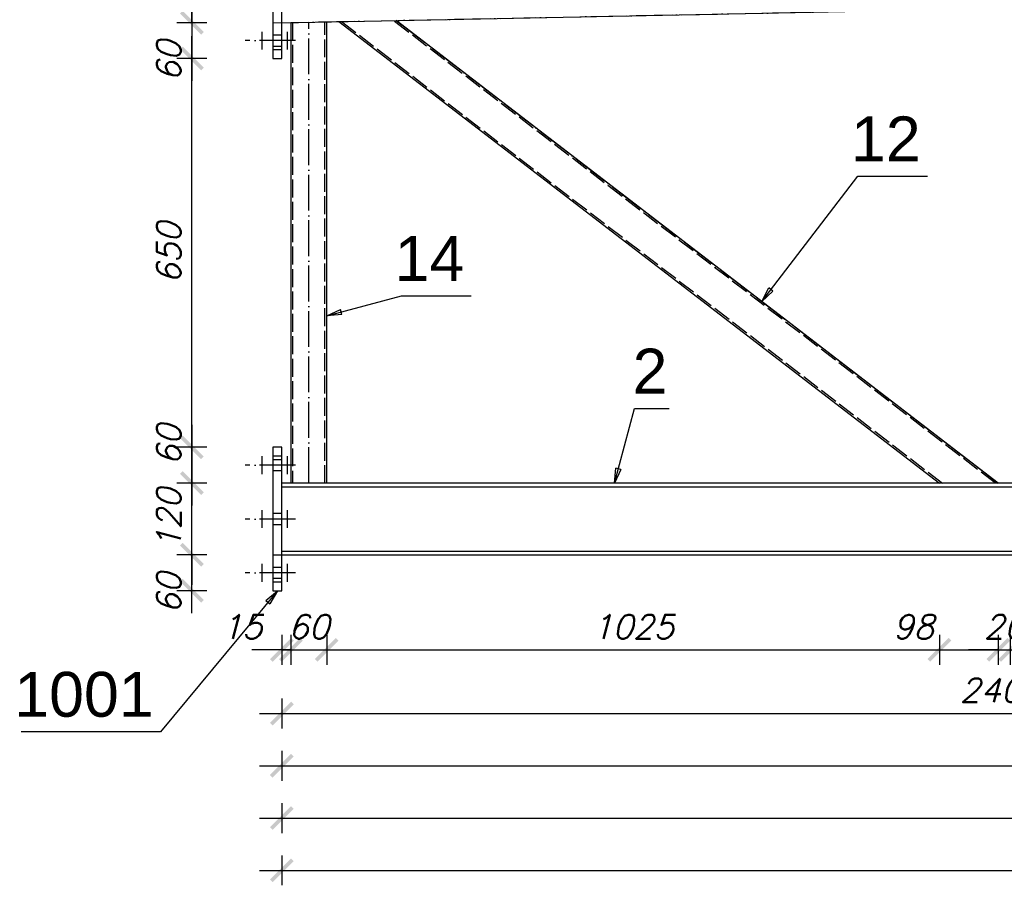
# Model space of a CAD drawing. Header units: millimetres. Extents: x 1814 to 94182, y 11562 to 49454.
# Tile 383 of 656: x 18391 to 18555, y 28728 to 28873. Entities that reach past the tile are written whole.
import ezdxf

# ---------------------------------------------------------------- set-up
doc = ezdxf.new("R2010")
doc.units = ezdxf.units.MM
doc.linetypes.add('ACAD_ISO02W100', pattern=[15, 12, -3])
doc.linetypes.add('ACAD_ISO04W100', pattern=[30, 24, -3, 0, -3])
doc.layers.add('wymiar', color=135, linetype='Continuous', lineweight=9)
doc.styles.add('ARIAL', font='arial.ttf')
doc.styles.add('WYMIARY', font='simplex.shx', dxfattribs={"oblique": 15})
doc.dimstyles.new('1-25', dxfattribs={"dimscale": 25, "dimtxt": 0.16, "dimasz": 0.2, "dimexe": 0.1, "dimexo": 0.1, "dimgap": 0.075, "dimtad": 1, "dimdec": 0, "dimlfac": 10, "dimrnd": 0.01, "dimzin": 9, "dimtxsty": 'WYMIARY', "dimblk": 'ARCHTICK', "dimcen": 0.2, "dimdle": 0.15, "dimadec": 1, "dimazin": 1, "dimtfac": 1, "dimtdec": 0, "dimtix": 1, "dimtmove": 2, "dimatfit": 3, "dimldrblk": 'ARCHTICK', "dimfxl": 0, "dimarcsym": 0})

# ---------------------------------------------------------------- blocks, each defined once
blk = doc.blocks.new('_ARCHTICK')
at = {"color": 0, "linetype": 'ByBlock', "lineweight": -2}
blk.add_solid([(0.398, 0.309), (0.309, 0.398), (-0.309, -0.398), (-0.398, -0.309)], dxfattribs=at)
blk = doc.blocks.new('*D852')
at = {"layer": 'Defpoints', "color": 0}
for p in [(18434.46, 28795.44), (18435.96, 28795.44), (18435.96, 28767.55)]:
    blk.add_point(p, dxfattribs=at)
at = {"layer": 'wymiar', "color": 0, "lineweight": -2}
for p, q in [((18434.46, 28770.05), (18434.46, 28765.05)), ((18435.96, 28770.05), (18435.96, 28765.05)), ((18434.46, 28767.55), (18429.46, 28767.55)), ((18434.46, 28767.55), (18435.96, 28767.55)), ((18435.96, 28767.55), (18440.96, 28767.55))]:
    blk.add_line(p, q, dxfattribs=at)
at = {"layer": 'wymiar', "color": 0, "lineweight": -2, "xscale": 5, "yscale": 5, "zscale": 5}
blk.add_blockref('_ARCHTICK', (18434.46, 28767.55), dxfattribs=at)
at = {"layer": 'wymiar', "color": 0, "lineweight": -2, "xscale": 5, "yscale": 5, "zscale": 5, "rotation": 180}
blk.add_blockref('_ARCHTICK', (18435.96, 28767.55), dxfattribs=at)
at = {"layer": 'wymiar', "color": 0, "insert": (18427.78, 28771.42), "char_height": 4, "attachment_point": 5, "style": 'WYMIARY'}
blk.add_mtext('15', dxfattribs=at)
blk = doc.blocks.new('*D853')
at = {"layer": 'Defpoints', "color": 0}
for p in [(18435.96, 28795.44), (18441.96, 28795.44), (18441.96, 28767.55)]:
    blk.add_point(p, dxfattribs=at)
at = {"layer": 'wymiar', "color": 0, "lineweight": -2}
for p, q in [((18435.96, 28770.05), (18435.96, 28765.05)), ((18441.96, 28770.05), (18441.96, 28765.05)), ((18435.96, 28767.55), (18430.96, 28767.55)), ((18435.96, 28767.55), (18441.96, 28767.55)), ((18441.96, 28767.55), (18446.96, 28767.55))]:
    blk.add_line(p, q, dxfattribs=at)
at = {"layer": 'wymiar', "color": 0, "lineweight": -2, "xscale": 5, "yscale": 5, "zscale": 5}
blk.add_blockref('_ARCHTICK', (18435.96, 28767.55), dxfattribs=at)
at = {"layer": 'wymiar', "color": 0, "lineweight": -2, "xscale": 5, "yscale": 5, "zscale": 5, "rotation": 180}
blk.add_blockref('_ARCHTICK', (18441.96, 28767.55), dxfattribs=at)
at = {"layer": 'wymiar', "color": 0, "insert": (18438.96, 28771.42), "char_height": 4, "attachment_point": 5, "style": 'WYMIARY'}
blk.add_mtext('60', dxfattribs=at)
blk = doc.blocks.new('*D854')
at = {"layer": 'Defpoints', "color": 0}
for p in [(18441.96, 28795.44), (18544.46, 28795.44), (18544.46, 28767.55)]:
    blk.add_point(p, dxfattribs=at)
at = {"layer": 'wymiar', "color": 0, "lineweight": -2}
for p, q in [((18441.96, 28770.05), (18441.96, 28765.05)), ((18544.46, 28770.05), (18544.46, 28765.05)), ((18438.21, 28767.55), (18548.21, 28767.55))]:
    blk.add_line(p, q, dxfattribs=at)
at = {"layer": 'wymiar', "color": 0, "lineweight": -2, "xscale": 5, "yscale": 5, "zscale": 5, "rotation": 180}
blk.add_blockref('_ARCHTICK', (18441.96, 28767.55), dxfattribs=at)
at = {"layer": 'wymiar', "color": 0, "lineweight": -2, "xscale": 5, "yscale": 5, "zscale": 5}
blk.add_blockref('_ARCHTICK', (18544.46, 28767.55), dxfattribs=at)
at = {"layer": 'wymiar', "color": 0, "insert": (18493.21, 28771.42), "char_height": 4, "attachment_point": 5, "style": 'WYMIARY'}
blk.add_mtext('1025', dxfattribs=at)
blk = doc.blocks.new('*D855')
at = {"layer": 'Defpoints', "color": 0}
for p in [(18544.46, 28795.44), (18554.31, 28795.44), (18554.31, 28767.55)]:
    blk.add_point(p, dxfattribs=at)
at = {"layer": 'wymiar', "color": 0, "lineweight": -2}
for p, q in [((18544.46, 28770.05), (18544.46, 28765.05)), ((18554.31, 28770.05), (18554.31, 28765.05)), ((18540.71, 28767.55), (18558.06, 28767.55))]:
    blk.add_line(p, q, dxfattribs=at)
at = {"layer": 'wymiar', "color": 0, "lineweight": -2, "xscale": 5, "yscale": 5, "zscale": 5, "rotation": 180}
blk.add_blockref('_ARCHTICK', (18544.46, 28767.55), dxfattribs=at)
at = {"layer": 'wymiar', "color": 0, "lineweight": -2, "xscale": 5, "yscale": 5, "zscale": 5}
blk.add_blockref('_ARCHTICK', (18554.31, 28767.55), dxfattribs=at)
at = {"layer": 'wymiar', "color": 0, "insert": (18540.12, 28771.42), "char_height": 4, "attachment_point": 5, "style": 'WYMIARY'}
blk.add_mtext('98', dxfattribs=at)
blk = doc.blocks.new('*D858')
at = {"layer": 'Defpoints', "color": 0}
for p in [(18554.31, 28795.44), (18556.31, 28795.44), (18556.31, 28767.55)]:
    blk.add_point(p, dxfattribs=at)
at = {"layer": 'wymiar', "color": 0, "lineweight": -2}
for p, q in [((18554.31, 28770.05), (18554.31, 28765.05)), ((18556.31, 28770.05), (18556.31, 28765.05)), ((18554.31, 28767.55), (18549.31, 28767.55)), ((18554.31, 28767.55), (18556.31, 28767.55)), ((18556.31, 28767.55), (18561.31, 28767.55))]:
    blk.add_line(p, q, dxfattribs=at)
at = {"layer": 'wymiar', "color": 0, "lineweight": -2, "xscale": 5, "yscale": 5, "zscale": 5}
blk.add_blockref('_ARCHTICK', (18554.31, 28767.55), dxfattribs=at)
at = {"layer": 'wymiar', "color": 0, "lineweight": -2, "xscale": 5, "yscale": 5, "zscale": 5, "rotation": 180}
blk.add_blockref('_ARCHTICK', (18556.31, 28767.55), dxfattribs=at)
at = {"layer": 'wymiar', "color": 0, "insert": (18555.31, 28771.42), "char_height": 4, "attachment_point": 5, "style": 'WYMIARY'}
blk.add_mtext('20', dxfattribs=at)
blk = doc.blocks.new('*D859')
at = {"layer": 'Defpoints', "color": 0}
for p in [(18556.31, 28795.44), (18566.25, 28795.44), (18566.25, 28767.55)]:
    blk.add_point(p, dxfattribs=at)
at = {"layer": 'wymiar', "color": 0, "lineweight": -2}
for p, q in [((18556.31, 28770.05), (18556.31, 28765.05)), ((18566.25, 28770.05), (18566.25, 28765.05)), ((18552.56, 28767.55), (18570, 28767.55))]:
    blk.add_line(p, q, dxfattribs=at)
at = {"layer": 'wymiar', "color": 0, "lineweight": -2, "xscale": 5, "yscale": 5, "zscale": 5, "rotation": 180}
blk.add_blockref('_ARCHTICK', (18556.31, 28767.55), dxfattribs=at)
at = {"layer": 'wymiar', "color": 0, "lineweight": -2, "xscale": 5, "yscale": 5, "zscale": 5}
blk.add_blockref('_ARCHTICK', (18566.25, 28767.55), dxfattribs=at)
at = {"layer": 'wymiar', "color": 0, "insert": (18573.85, 28771.42), "char_height": 4, "attachment_point": 5, "style": 'WYMIARY'}
blk.add_mtext('99', dxfattribs=at)
blk = doc.blocks.new('*D849')
at = {"layer": 'Defpoints', "color": 0}
for p in [(18675.01, 28784.18), (18434.46, 28783.44), (18675.01, 28756.91)]:
    blk.add_point(p, dxfattribs=at)
at = {"layer": 'wymiar', "color": 0, "lineweight": -2}
for p, q in [((18434.46, 28759.41), (18434.46, 28754.41)), ((18675.01, 28759.41), (18675.01, 28754.41)), ((18430.71, 28756.91), (18678.76, 28756.91))]:
    blk.add_line(p, q, dxfattribs=at)
at = {"layer": 'wymiar', "color": 0, "lineweight": -2, "xscale": 5, "yscale": 5, "zscale": 5, "rotation": 180}
blk.add_blockref('_ARCHTICK', (18434.46, 28756.91), dxfattribs=at)
at = {"layer": 'wymiar', "color": 0, "lineweight": -2, "xscale": 5, "yscale": 5, "zscale": 5}
blk.add_blockref('_ARCHTICK', (18675.01, 28756.91), dxfattribs=at)
at = {"layer": 'wymiar', "color": 0, "insert": (18554.74, 28760.78), "char_height": 4, "attachment_point": 5, "style": 'WYMIARY'}
blk.add_mtext('2406', dxfattribs=at)
blk = doc.blocks.new('*D850')
at = {"layer": 'Defpoints', "color": 0}
for p in [(18915.01, 28784.18), (18434.46, 28783.44), (18915.01, 28748.16)]:
    blk.add_point(p, dxfattribs=at)
at = {"layer": 'wymiar', "color": 0, "lineweight": -2}
for p, q in [((18434.46, 28750.66), (18434.46, 28745.66)), ((18915.01, 28750.66), (18915.01, 28745.66)), ((18430.71, 28748.16), (18918.76, 28748.16))]:
    blk.add_line(p, q, dxfattribs=at)
at = {"layer": 'wymiar', "color": 0, "lineweight": -2, "xscale": 5, "yscale": 5, "zscale": 5, "rotation": 180}
blk.add_blockref('_ARCHTICK', (18434.46, 28748.16), dxfattribs=at)
at = {"layer": 'wymiar', "color": 0, "lineweight": -2, "xscale": 5, "yscale": 5, "zscale": 5}
blk.add_blockref('_ARCHTICK', (18915.01, 28748.16), dxfattribs=at)
at = {"layer": 'wymiar', "color": 0, "insert": (18674.74, 28752.03), "char_height": 4, "attachment_point": 5, "style": 'WYMIARY'}
blk.add_mtext('4806', dxfattribs=at)
blk = doc.blocks.new('*D851')
at = {"layer": 'Defpoints', "color": 0}
for p in [(19155.01, 28784.18), (18434.46, 28783.44), (19155.01, 28739.41)]:
    blk.add_point(p, dxfattribs=at)
at = {"layer": 'wymiar', "color": 0, "lineweight": -2}
for p, q in [((18434.46, 28741.91), (18434.46, 28736.91)), ((19155.01, 28741.91), (19155.01, 28736.91)), ((18430.71, 28739.41), (19158.76, 28739.41))]:
    blk.add_line(p, q, dxfattribs=at)
at = {"layer": 'wymiar', "color": 0, "lineweight": -2, "xscale": 5, "yscale": 5, "zscale": 5, "rotation": 180}
blk.add_blockref('_ARCHTICK', (18434.46, 28739.41), dxfattribs=at)
at = {"layer": 'wymiar', "color": 0, "lineweight": -2, "xscale": 5, "yscale": 5, "zscale": 5}
blk.add_blockref('_ARCHTICK', (19155.01, 28739.41), dxfattribs=at)
at = {"layer": 'wymiar', "color": 0, "insert": (18794.74, 28743.28), "char_height": 4, "attachment_point": 5, "style": 'WYMIARY'}
blk.add_mtext('7206', dxfattribs=at)
blk = doc.blocks.new('*D834')
at = {"layer": 'Defpoints', "color": 0}
for p in [(18434.46, 28783.44), (19396.16, 28783.44), (19396.16, 28730.66)]:
    blk.add_point(p, dxfattribs=at)
at = {"layer": 'wymiar', "color": 0, "lineweight": -2}
for p, q in [((18434.46, 28733.16), (18434.46, 28728.16)), ((19396.16, 28733.16), (19396.16, 28728.16)), ((18430.71, 28730.66), (19399.91, 28730.66))]:
    blk.add_line(p, q, dxfattribs=at)
at = {"layer": 'wymiar', "color": 0, "lineweight": -2, "xscale": 5, "yscale": 5, "zscale": 5, "rotation": 180}
blk.add_blockref('_ARCHTICK', (18434.46, 28730.66), dxfattribs=at)
at = {"layer": 'wymiar', "color": 0, "lineweight": -2, "xscale": 5, "yscale": 5, "zscale": 5}
blk.add_blockref('_ARCHTICK', (19396.16, 28730.66), dxfattribs=at)
at = {"layer": 'wymiar', "color": 0, "insert": (18915.31, 28734.53), "char_height": 4, "attachment_point": 5, "style": 'WYMIARY'}
blk.add_mtext('9617', dxfattribs=at)
blk = doc.blocks.new('*D829')
at = {"layer": 'Defpoints', "color": 0}
for p in [(18419.41, 28783.44), (18434.46, 28783.44), (18434.46, 28777.43)]:
    blk.add_point(p, dxfattribs=at)
at = {"layer": 'wymiar', "color": 0, "lineweight": -2}
for p, q in [((18419.41, 28773.68), (18419.41, 28787.19)), ((18421.91, 28783.44), (18416.91, 28783.44)), ((18421.91, 28777.43), (18416.91, 28777.43))]:
    blk.add_line(p, q, dxfattribs=at)
at = {"layer": 'wymiar', "color": 0, "lineweight": -2, "xscale": 5, "yscale": 5, "zscale": 5}
for p, rotation in [((18419.41, 28783.44), 90), ((18419.41, 28777.43), 270)]:
    blk.add_blockref('_ARCHTICK', p, dxfattribs=dict(at, rotation=rotation))
at = {"layer": 'wymiar', "color": 0, "insert": (18415.53, 28777.03), "char_height": 4, "attachment_point": 5, "rotation": 90, "style": 'WYMIARY'}
blk.add_mtext('60', dxfattribs=at)
blk = doc.blocks.new('*D830')
at = {"layer": 'Defpoints', "color": 0}
for p in [(18419.41, 28795.44), (18434.46, 28795.44), (18434.46, 28783.44)]:
    blk.add_point(p, dxfattribs=at)
at = {"layer": 'wymiar', "color": 0, "lineweight": -2}
for p, q in [((18419.41, 28795.44), (18419.41, 28800.44)), ((18421.91, 28795.44), (18416.91, 28795.44)), ((18419.41, 28783.44), (18419.41, 28795.44)), ((18421.91, 28783.44), (18416.91, 28783.44)), ((18419.41, 28783.44), (18419.41, 28778.44))]:
    blk.add_line(p, q, dxfattribs=at)
at = {"layer": 'wymiar', "color": 0, "lineweight": -2, "xscale": 5, "yscale": 5, "zscale": 5}
for p, rotation in [((18419.41, 28795.44), 270), ((18419.41, 28783.44), 90)]:
    blk.add_blockref('_ARCHTICK', p, dxfattribs=dict(at, rotation=rotation))
at = {"layer": 'wymiar', "color": 0, "insert": (18415.53, 28789.44), "char_height": 4, "attachment_point": 5, "rotation": 90, "style": 'WYMIARY'}
blk.add_mtext('120', dxfattribs=at)
blk = doc.blocks.new('*D831')
at = {"layer": 'Defpoints', "color": 0}
for p in [(18419.41, 28866.47), (18433.71, 28866.47), (18433.71, 28801.44)]:
    blk.add_point(p, dxfattribs=at)
at = {"layer": 'wymiar', "color": 0, "lineweight": -2}
for p, q in [((18419.41, 28797.69), (18419.41, 28870.22)), ((18421.91, 28866.47), (18416.91, 28866.47)), ((18421.91, 28801.44), (18416.91, 28801.44))]:
    blk.add_line(p, q, dxfattribs=at)
at = {"layer": 'wymiar', "color": 0, "lineweight": -2, "xscale": 5, "yscale": 5, "zscale": 5}
for p, rotation in [((18419.41, 28866.47), 90), ((18419.41, 28801.44), 270)]:
    blk.add_blockref('_ARCHTICK', p, dxfattribs=dict(at, rotation=rotation))
at = {"layer": 'wymiar', "color": 0, "insert": (18415.53, 28833.95), "char_height": 4, "attachment_point": 5, "rotation": 90, "style": 'WYMIARY'}
blk.add_mtext('650', dxfattribs=at)
blk = doc.blocks.new('*D832')
at = {"layer": 'Defpoints', "color": 0}
for p in [(18419.41, 28884.47), (18434.46, 28884.47), (18434.46, 28872.47)]:
    blk.add_point(p, dxfattribs=at)
at = {"layer": 'wymiar', "color": 0, "lineweight": -2}
for p, q in [((18419.41, 28884.47), (18419.41, 28889.47)), ((18421.91, 28884.47), (18416.91, 28884.47)), ((18419.41, 28872.47), (18419.41, 28884.47)), ((18421.91, 28872.47), (18416.91, 28872.47)), ((18419.41, 28872.47), (18419.41, 28867.47))]:
    blk.add_line(p, q, dxfattribs=at)
at = {"layer": 'wymiar', "color": 0, "lineweight": -2, "xscale": 5, "yscale": 5, "zscale": 5}
for p, rotation in [((18419.41, 28884.47), 270), ((18419.41, 28872.47), 90)]:
    blk.add_blockref('_ARCHTICK', p, dxfattribs=dict(at, rotation=rotation))
at = {"layer": 'wymiar', "color": 0, "insert": (18415.53, 28878.47), "char_height": 4, "attachment_point": 5, "rotation": 90, "style": 'WYMIARY'}
blk.add_mtext('120', dxfattribs=at)
blk = doc.blocks.new('*D857')
at = {"layer": 'Defpoints', "color": 0}
for p in [(18433.71, 28801.44), (18419.41, 28795.44), (18434.46, 28795.44)]:
    blk.add_point(p, dxfattribs=at)
at = {"layer": 'wymiar', "color": 0, "lineweight": -2}
for p, q in [((18419.41, 28805.19), (18419.41, 28791.69)), ((18421.91, 28801.44), (18416.91, 28801.44)), ((18421.91, 28795.44), (18416.91, 28795.44))]:
    blk.add_line(p, q, dxfattribs=at)
at = {"layer": 'wymiar', "color": 0, "lineweight": -2, "xscale": 5, "yscale": 5, "zscale": 5}
for p, rotation in [((18419.41, 28801.44), 90), ((18419.41, 28795.44), 270)]:
    blk.add_blockref('_ARCHTICK', p, dxfattribs=dict(at, rotation=rotation))
at = {"layer": 'wymiar', "color": 0, "insert": (18415.53, 28801.84), "char_height": 4, "attachment_point": 5, "rotation": 90, "style": 'WYMIARY'}
blk.add_mtext('60', dxfattribs=at)
blk = doc.blocks.new('*D856')
at = {"layer": 'Defpoints', "color": 0}
for p in [(18434.67, 28872.47), (18419.41, 28866.47), (18433.71, 28866.47)]:
    blk.add_point(p, dxfattribs=at)
at = {"layer": 'wymiar', "color": 0, "lineweight": -2}
for p, q in [((18419.41, 28876.22), (18419.41, 28862.72)), ((18421.91, 28872.47), (18416.91, 28872.47)), ((18421.91, 28866.47), (18416.91, 28866.47))]:
    blk.add_line(p, q, dxfattribs=at)
at = {"layer": 'wymiar', "color": 0, "lineweight": -2, "xscale": 5, "yscale": 5, "zscale": 5}
for p, rotation in [((18419.41, 28872.47), 90), ((18419.41, 28866.47), 270)]:
    blk.add_blockref('_ARCHTICK', p, dxfattribs=dict(at, rotation=rotation))
at = {"layer": 'wymiar', "color": 0, "insert": (18415.53, 28866.06), "char_height": 4, "attachment_point": 5, "rotation": 90, "style": 'WYMIARY'}
blk.add_mtext('60', dxfattribs=at)
blk = doc.blocks.new('*D907')
at = {"layer": 'Defpoints', "color": 0}
for p in [(18434.55, 28942.96), (18434.46, 28872.47), (18435.96, 28872.5)]:
    blk.add_point(p, dxfattribs=at)
at = {"layer": 'wymiar', "color": 0, "lineweight": -2}
for p, q in [((18433.1, 28940.43), (18433, 28945.43)), ((18434.6, 28940.46), (18434.5, 28945.46)), ((18433.05, 28942.93), (18428.05, 28942.83)), ((18433.05, 28942.93), (18434.55, 28942.96)), ((18434.55, 28942.96), (18439.55, 28943.06))]:
    blk.add_line(p, q, dxfattribs=at)
at = {"layer": 'wymiar', "color": 0, "lineweight": -2, "xscale": 5, "yscale": 5, "zscale": 5}
for p, rotation in [((18433.05, 28942.93), 1.146119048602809), ((18434.55, 28942.96), 181.1461190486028)]:
    blk.add_blockref('_ARCHTICK', p, dxfattribs=dict(at, rotation=rotation))
at = {"layer": 'wymiar', "color": 0, "insert": (18426.32, 28946.82), "char_height": 4, "attachment_point": 5, "rotation": 1.1461, "style": 'WYMIARY'}
blk.add_mtext('15', dxfattribs=at)
blk = doc.blocks.new('*D908')
at = {"layer": 'Defpoints', "color": 0}
for p in [(18440.55, 28943.08), (18441.96, 28872.62), (18435.96, 28872.5)]:
    blk.add_point(p, dxfattribs=at)
at = {"layer": 'wymiar', "color": 0, "lineweight": -2}
for p, q in [((18434.6, 28940.46), (18434.5, 28945.46)), ((18440.6, 28940.58), (18440.5, 28945.58)), ((18434.55, 28942.96), (18429.55, 28942.86)), ((18434.55, 28942.96), (18440.55, 28943.08)), ((18440.55, 28943.08), (18445.55, 28943.18))]:
    blk.add_line(p, q, dxfattribs=at)
at = {"layer": 'wymiar', "color": 0, "lineweight": -2, "xscale": 5, "yscale": 5, "zscale": 5}
for p, rotation in [((18440.55, 28943.08), 181.1461190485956), ((18434.55, 28942.96), 1.146119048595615)]:
    blk.add_blockref('_ARCHTICK', p, dxfattribs=dict(at, rotation=rotation))
at = {"layer": 'wymiar', "color": 0, "insert": (18437.47, 28946.89), "char_height": 4, "attachment_point": 5, "rotation": 1.1461, "style": 'WYMIARY'}
blk.add_mtext('60', dxfattribs=at)
blk = doc.blocks.new('*D909')
at = {"layer": 'Defpoints', "color": 0}
for p in [(18442.55, 28943.12), (18441.96, 28872.62), (18443.96, 28872.66)]:
    blk.add_point(p, dxfattribs=at)
at = {"layer": 'wymiar', "color": 0, "lineweight": -2}
for p, q in [((18440.6, 28940.58), (18440.5, 28945.58)), ((18442.6, 28940.62), (18442.5, 28945.62)), ((18440.55, 28943.08), (18435.55, 28942.98)), ((18440.55, 28943.08), (18442.55, 28943.12)), ((18440.55, 28943.08), (18442.55, 28943.12)), ((18441.55, 28943.1), (18446.51, 28935.03)), ((18442.55, 28943.12), (18447.55, 28943.22)), ((18446.51, 28935.03), (18457.42, 28935.25))]:
    blk.add_line(p, q, dxfattribs=at)
at = {"layer": 'wymiar', "color": 0, "lineweight": -2, "xscale": 5, "yscale": 5, "zscale": 5}
for p, rotation in [((18440.55, 28943.08), 1.146119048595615), ((18442.55, 28943.12), 181.1461190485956)]:
    blk.add_blockref('_ARCHTICK', p, dxfattribs=dict(at, rotation=rotation))
at = {"layer": 'wymiar', "color": 0, "insert": (18451.89, 28939.01), "char_height": 4, "attachment_point": 5, "rotation": 1.1461, "style": 'WYMIARY'}
blk.add_mtext('20', dxfattribs=at)
blk = doc.blocks.new('*D910')
at = {"layer": 'Defpoints', "color": 0}
for p in [(18452.15, 28943.31), (18443.96, 28872.66), (18453.56, 28872.85)]:
    blk.add_point(p, dxfattribs=at)
at = {"layer": 'wymiar', "color": 0, "lineweight": -2}
for p, q in [((18442.6, 28940.62), (18442.5, 28945.62)), ((18452.2, 28940.81), (18452.1, 28945.81)), ((18452.15, 28943.31), (18457.15, 28943.41)), ((18442.55, 28943.12), (18437.55, 28943.02)), ((18442.55, 28943.12), (18452.15, 28943.31))]:
    blk.add_line(p, q, dxfattribs=at)
at = {"layer": 'wymiar', "color": 0, "lineweight": -2, "xscale": 5, "yscale": 5, "zscale": 5}
for p, rotation in [((18442.55, 28943.12), 1.146119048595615), ((18452.15, 28943.31), 181.1461190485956)]:
    blk.add_blockref('_ARCHTICK', p, dxfattribs=dict(at, rotation=rotation))
at = {"layer": 'wymiar', "color": 0, "insert": (18447.28, 28947.09), "char_height": 4, "attachment_point": 5, "rotation": 1.1461, "style": 'WYMIARY'}
blk.add_mtext('96', dxfattribs=at)
blk = doc.blocks.new('*D911')
at = {"layer": 'Defpoints', "color": 0}
for p in [(18662.65, 28947.52), (18664.06, 28877.06), (18453.56, 28872.85)]:
    blk.add_point(p, dxfattribs=at)
at = {"layer": 'wymiar', "color": 0, "lineweight": -2}
for p, q in [((18662.7, 28945.02), (18662.6, 28950.02)), ((18448.4, 28943.24), (18666.4, 28947.6)), ((18452.2, 28940.81), (18452.1, 28945.81))]:
    blk.add_line(p, q, dxfattribs=at)
at = {"layer": 'wymiar', "color": 0, "lineweight": -2, "xscale": 5, "yscale": 5, "zscale": 5}
for p, rotation in [((18662.65, 28947.52), 1.146119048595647), ((18452.15, 28943.31), 181.1461190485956)]:
    blk.add_blockref('_ARCHTICK', p, dxfattribs=dict(at, rotation=rotation))
at = {"layer": 'wymiar', "color": 0, "insert": (18557.32, 28949.29), "char_height": 4, "attachment_point": 5, "rotation": 1.1461, "style": 'WYMIARY'}
blk.add_mtext('2105', dxfattribs=at)

msp = doc.modelspace()

# ---------------------------------------------------------------- linework, layer by layer
at = {"color": 10, "linetype": 'ACAD_ISO04W100', "ltscale": 0.25}
for p, q in [((18432.961, 28872.437), (19397.661, 28891.737)), ((18453.561, 28872.85), (18554.311, 28795.437)), ((18431.159, 28867.97), (18431.159, 28870.97)), ((18435.414, 28867.97), (18435.414, 28870.97)), ((18438.961, 28795.437), (18438.961, 28872.557)), ((18436.714, 28869.47), (18428.309, 28869.47)), ((18431.159, 28869.47), (18431.159, 28869.47)), ((18435.414, 28869.47), (18435.414, 28869.47)), ((18431.159, 28796.937), (18431.159, 28799.937)), ((18435.414, 28796.937), (18435.414, 28799.937)), ((18436.714, 28798.437), (18428.309, 28798.437)), ((18431.159, 28798.437), (18431.159, 28798.437)), ((18435.414, 28798.437), (18435.414, 28798.437)), ((18431.159, 28787.937), (18431.159, 28790.937)), ((18435.414, 28787.937), (18435.414, 28790.937)), ((18436.714, 28789.437), (18428.309, 28789.437)), ((18431.159, 28789.437), (18431.159, 28789.437)), ((18435.414, 28789.437), (18435.414, 28789.437)), ((18432.961, 28783.437), (19397.661, 28783.437)), ((18436.714, 28780.437), (18428.309, 28780.437)), ((18431.159, 28778.937), (18431.159, 28781.937)), ((18431.159, 28780.437), (18431.159, 28780.437)), ((18435.414, 28778.937), (18435.414, 28781.937)), ((18435.414, 28780.437), (18435.414, 28780.437))]:
    msp.add_line(p, q, dxfattribs=at)
at = {"color": 145, "linetype": 'Continuous', "ltscale": 0.25}
for p, q in [((18434.461, 28872.467), (19396.161, 28891.707)), ((18432.961, 28888.97), (18432.961, 28867.967)), ((18434.461, 28867.967), (18434.461, 28888.97)), ((18441.961, 28795.437), (18441.961, 28872.617)), ((18443.964, 28872.657), (18544.463, 28795.437)), ((18554.311, 28795.437), (18453.561, 28872.849)), ((18435.961, 28872.497), (18435.961, 28795.437)), ((18432.961, 28867.967), (18434.461, 28867.967)), ((18432.961, 28867.967), (18432.961, 28867.393)), ((18434.461, 28867.393), (18434.461, 28867.967)), ((18432.961, 28867.393), (18432.961, 28866.907)), ((18432.961, 28866.907), (18432.961, 28866.582)), ((18432.961, 28866.582), (18432.961, 28866.467)), ((18432.961, 28866.467), (18434.461, 28866.467)), ((18434.461, 28866.907), (18434.461, 28867.393)), ((18434.461, 28866.582), (18434.461, 28866.907)), ((18434.461, 28866.467), (18434.461, 28866.582)), ((18434.461, 28801.437), (18432.961, 28801.437)), ((18432.961, 28801.437), (18432.961, 28801.323)), ((18432.961, 28801.323), (18432.961, 28800.998)), ((18432.961, 28800.998), (18432.961, 28800.511)), ((18432.961, 28800.511), (18432.961, 28799.937)), ((18434.461, 28801.323), (18434.461, 28801.437)), ((18434.461, 28800.998), (18434.461, 28801.323)), ((18434.461, 28800.511), (18434.461, 28800.998)), ((18434.461, 28799.937), (18434.461, 28800.511)), ((18434.461, 28799.937), (18432.961, 28799.937)), ((18432.961, 28799.937), (18432.961, 28778.937)), ((18434.461, 28778.937), (18434.461, 28799.937)), ((19396.161, 28795.437), (18434.461, 28795.437)), ((18434.461, 28794.807), (18675.011, 28794.807)), ((18434.461, 28784.067), (18675.011, 28784.067)), ((18434.461, 28783.437), (19396.161, 28783.437)), ((18432.961, 28778.937), (18434.461, 28778.937)), ((18432.961, 28778.937), (18432.961, 28778.363)), ((18434.461, 28778.363), (18434.461, 28778.937)), ((18432.961, 28778.363), (18432.961, 28777.877)), ((18432.961, 28777.877), (18432.961, 28777.552)), ((18432.961, 28777.552), (18432.961, 28777.437)), ((18432.961, 28777.437), (18434.461, 28777.437)), ((18434.461, 28777.877), (18434.461, 28778.363)), ((18434.461, 28777.552), (18434.461, 28777.877)), ((18434.461, 28777.437), (18434.461, 28777.552))]:
    msp.add_line(p, q, dxfattribs=at)
at = {"color": 84, "linetype": 'ACAD_ISO02W100', "ltscale": 0.25}
for p, q in [((18441.661, 28795.437), (18441.661, 28872.611)), ((18444.444, 28872.667), (18544.956, 28795.437)), ((18553.819, 28795.437), (18453.082, 28872.84)), ((18436.261, 28872.503), (18436.261, 28795.437)), ((18434.461, 28870.37), (18432.961, 28870.37)), ((18432.961, 28868.57), (18434.461, 28868.57)), ((18434.461, 28799.337), (18432.961, 28799.337)), ((18432.961, 28797.537), (18434.461, 28797.537)), ((18434.461, 28790.337), (18432.961, 28790.337)), ((18432.961, 28788.537), (18434.461, 28788.537)), ((18434.461, 28781.337), (18432.961, 28781.337)), ((18432.961, 28779.537), (18434.461, 28779.537))]:
    msp.add_line(p, q, dxfattribs=at)
at = {"color": 0, "linetype": 'ByBlock', "lineweight": -2}
for p, q in [((18514.728, 28825.852, -425.676), (18515.921, 28828.088, -425.676)), ((18516.581, 28827.58, -425.676), (18514.728, 28825.852, -425.676)), ((18516.581, 28827.58, -425.676), (18515.921, 28828.088, -425.676)), ((18441.961, 28823.42, -425.676), (18444.268, 28824.47, -425.676)), ((18444.484, 28823.665, -425.676), (18441.961, 28823.42, -425.676)), ((18444.484, 28823.665, -425.676), (18444.268, 28824.47, -425.676)), ((18490.087, 28795.437, -425.476), (18490.332, 28797.96, -425.476)), ((18491.137, 28797.744, -425.476), (18490.087, 28795.437, -425.476)), ((18491.137, 28797.744, -425.476), (18490.332, 28797.96, -425.476)), ((18431.794, 28775.78, -421.676), (18433.711, 28777.437, -421.676)), ((18433.711, 28777.437, -421.676), (18432.436, 28775.247, -421.676)), ((18431.794, 28775.78, -421.676), (18432.436, 28775.247, -421.676))]:
    msp.add_line(p, q, dxfattribs=at)
at = {"color": 7}
for points in [[(18514.728, 28825.852), (18530.812, 28846.785), (18542.466, 28846.785)], [(18441.961, 28823.42), (18454.461, 28826.769), (18466.116, 28826.769)], [(18490.087, 28795.437), (18493.436, 28807.937), (18499.264, 28807.937)], [(18433.711, 28777.437), (18414.147, 28753.861), (18390.839, 28753.861)]]:
    msp.add_lwpolyline(points, dxfattribs=at)

# ---------------------------------------------------------------- texts
at = {"color": 7, "style": 'ARIAL'}
for s, p in [('12', (18529.671, 28849.285)), ('14', (18453.321, 28829.269)), ('2', (18493.13, 28810.437)), ('1001', (18389.698, 28756.361))]:
    msp.add_text(s, height=7.5, dxfattribs=at).set_placement(p)

# ---------------------------------------------------------------- dimensions: what is measured, and where the dimension line sits
at = {"layer": 'wymiar'}
for base, p1, p2, angle, picture, middle in [((18662.651, 28947.522), (18453.561, 28872.849), (18664.061, 28877.061), 181.14612, '*D911', (18557.324, 28949.291)), ((18440.552, 28943.079), (18435.961, 28872.497), (18441.961, 28872.617), 181.14612, '*D908', (18437.474, 28946.893)), ((18452.152, 28943.311), (18443.964, 28872.657), (18453.561, 28872.849), 181.14612, '*D910', (18447.275, 28947.089)), ((18419.406, 28884.47), (18434.461, 28872.467), (18434.461, 28884.47), 90, '*D832', (18415.531, 28878.469)), ((18419.406, 28866.467), (18433.711, 28801.437), (18433.711, 28866.467), 90, '*D831', (18415.531, 28833.952)), ((18419.406, 28795.437), (18434.461, 28783.437), (18434.461, 28795.437), 90, '*D830', (18415.531, 28789.437))]:
    dim = msp.add_linear_dim(base=base, p1=p1, p2=p2, angle=angle, dimstyle='1-25', dxfattribs=at)
    dim.commit()
    dim.dimension.update_dxf_attribs({"geometry": picture, "text_midpoint": middle})
for base, p1, p2, angle, picture, middle, dimtype in [((18434.552, 28942.959), (18434.461, 28872.467), (18435.961, 28872.497), 1.14612, '*D907', (18426.324, 28946.818), 161), ((18419.406, 28866.467), (18434.665, 28872.467), (18433.711, 28866.467), 90, '*D856', (18415.531, 28866.063), 160), ((18419.406, 28795.437), (18433.711, 28801.437), (18434.462, 28795.437), 90, '*D857', (18415.531, 28801.842), 160), ((18419.406, 28783.437), (18434.461, 28777.435), (18434.461, 28783.437), 90, '*D829', (18415.531, 28777.031), 160)]:
    dim = msp.add_linear_dim(base=base, p1=p1, p2=p2, angle=angle, dimstyle='1-25', dxfattribs=at)
    dim.commit()
    dim.dimension.update_dxf_attribs({"geometry": picture, "text_midpoint": middle, "dimtype": dimtype})
dim = msp.add_linear_dim(base=(18442.554, 28943.119), p1=(18441.961, 28872.617), p2=(18443.964, 28872.657), angle=181.14612, dimstyle='1-25', override={"dimtmove": 1}, dxfattribs=at)
dim.commit()
dim.dimension.update_dxf_attribs({"geometry": '*D909', "text_midpoint": (18448.389, 28935.065), "dimtype": 160})
for base, p1, p2, picture, middle in [((18435.961, 28767.546), (18434.461, 28795.437), (18435.961, 28795.437), '*D852', (18427.78, 28771.421)), ((18554.311, 28767.546), (18544.464, 28795.437), (18554.311, 28795.437), '*D855', (18540.12, 28771.421)), ((18566.248, 28767.546), (18556.311, 28795.437), (18566.248, 28795.437), '*D859', (18573.849, 28771.421))]:
    dim = msp.add_linear_dim(base=base, p1=p1, p2=p2, dimstyle='1-25', dxfattribs=at)
    dim.commit()
    dim.dimension.update_dxf_attribs({"geometry": picture, "text_midpoint": middle, "dimtype": 160})
for base, p1, p2, picture, middle in [((18441.961, 28767.546), (18435.961, 28795.437), (18441.961, 28795.437), '*D853', (18438.961, 28771.421)), ((18544.464, 28767.546), (18441.961, 28795.437), (18544.464, 28795.437), '*D854', (18493.213, 28771.421)), ((18556.311, 28767.546), (18554.311, 28795.437), (18556.311, 28795.437), '*D858', (18555.311, 28771.421)), ((18675.011, 28756.91), (18434.462, 28783.437), (18675.011, 28784.182), '*D849', (18554.737, 28760.785)), ((18915.011, 28748.16), (18434.462, 28783.437), (18915.011, 28784.182), '*D850', (18674.737, 28752.035)), ((19155.011, 28739.41), (18434.462, 28783.437), (19155.011, 28784.182), '*D851', (18794.737, 28743.285)), ((19396.161, 28730.66), (18434.462, 28783.437), (19396.161, 28783.437), '*D834', (18915.312, 28734.535))]:
    dim = msp.add_linear_dim(base=base, p1=p1, p2=p2, dimstyle='1-25', dxfattribs=at)
    dim.commit()
    dim.dimension.update_dxf_attribs({"geometry": picture, "text_midpoint": middle})

doc.saveas('drawing.dxf')
